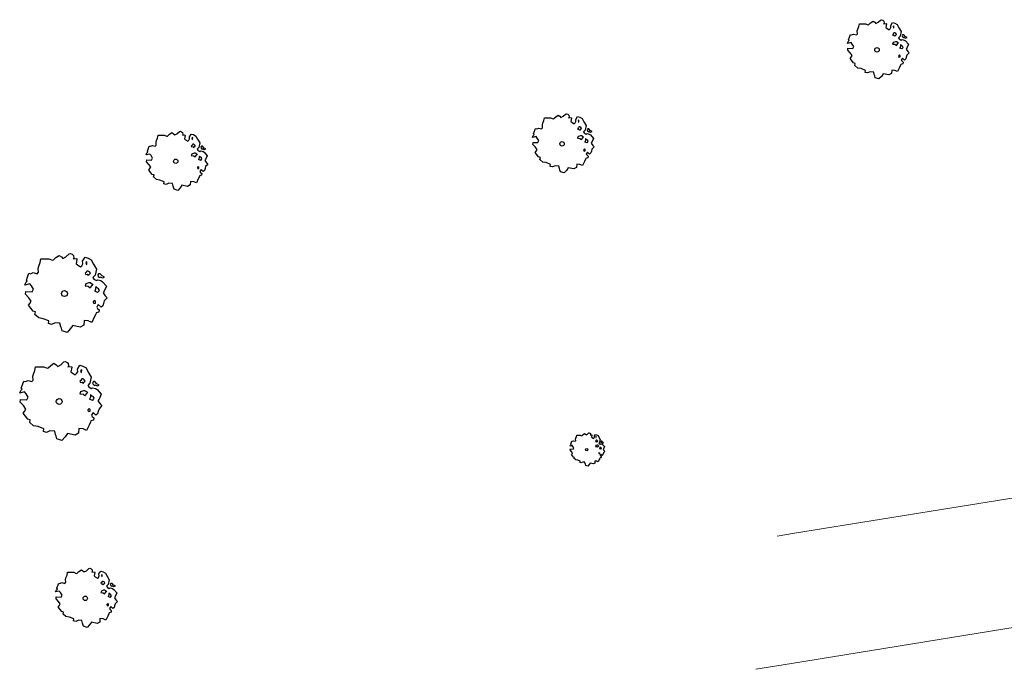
# Model space of a CAD drawing. Header units: metres. Extents: x 152391 to 157968, y 462336 to 467280.
# Tile 498 of 656: x 156057 to 156114, y 462933 to 462970. Entities that reach past the tile are written whole.
import ezdxf

# ---------------------------------------------------------------- set-up
doc = ezdxf.new("R2010")
doc.units = ezdxf.units.M
doc.header["$LTSCALE"] = 0.75
doc.layers.get('0').update_dxf_attribs({"lineweight": 25})
for name, color, linetype, lineweight in [('B-GV-GR-BOOM-S', 252, 'Continuous', 25), ('B-RO-VH-VERHARDING_BETONSTRAATSTEEN-GV', 251, 'Continuous', 18), ('B-RO-VH-VERHARDING_TEGEL-GV', 251, 'Continuous', 18)]:
    doc.layers.add(name, color=color, linetype=linetype, lineweight=lineweight)

# ---------------------------------------------------------------- blocks, each defined once
blk = doc.blocks.new('SGR-BOOM_0_10')
at = {"linetype": 'Continuous'}
for p, q in [((-0.637, 0.612), (-0.624, 0.668)), ((-0.631, 0.52), (-0.637, 0.612)), ((-0.624, 0.668), (-0.591, 0.751)), ((-0.591, 0.751), (-0.572, 0.843)), ((-0.572, 0.843), (-0.375, 0.843)), ((-0.375, 0.843), (-0.29, 0.806)), ((-0.29, 0.806), (-0.264, 0.815)), ((-0.264, 0.815), (-0.205, 0.871)), ((-0.205, 0.871), (-0.127, 0.926)), ((-0.127, 0.926), (-0.075, 0.889)), ((-0.075, 0.889), (-0.035, 0.852)), ((-0.035, 0.852), (0.037, 0.889)), ((0.037, 0.889), (0.115, 0.963)), ((0.115, 0.963), (0.148, 0.973)), ((0.148, 0.973), (0.187, 0.954)), ((0.187, 0.954), (0.22, 0.926)), ((0.226, 0.862), (0.213, 0.843)), ((0.213, 0.843), (0.298, 0.852)), ((0.22, 0.926), (0.226, 0.862)), ((0.305, 0.834), (0.285, 0.723)), ((0.285, 0.723), (0.318, 0.695)), ((0.298, 0.852), (0.305, 0.834)), ((0.318, 0.695), (0.39, 0.649)), ((0.39, 0.649), (0.423, 0.677)), ((0.423, 0.677), (0.449, 0.723)), ((0.442, 0.788), (0.501, 0.88)), ((0.449, 0.723), (0.442, 0.788)), ((0.501, 0.88), (0.573, 0.862)), ((0.547, 0.769), (0.521, 0.751)), ((0.521, 0.751), (0.534, 0.705)), ((0.534, 0.705), (0.54, 0.695)), ((0.54, 0.714), (0.547, 0.769)), ((0.573, 0.862), (0.652, 0.815)), ((0.652, 0.815), (0.704, 0.714)), ((0.704, 0.714), (0.776, 0.594)), ((0.776, 0.594), (0.743, 0.446)), ((-0.958, 0.206), (-0.932, 0.27)), ((-0.84, 0.233), (-0.958, 0.206)), ((-0.945, -0.016), (-0.938, 0.049)), ((-0.938, 0.049), (-0.781, 0.039)), ((-0.932, 0.27), (-0.899, 0.298)), ((-0.918, 0.326), (-0.86, 0.492)), ((-0.899, 0.298), (-0.918, 0.326)), ((-0.86, 0.492), (-0.82, 0.483)), ((-0.801, 0.187), (-0.84, 0.233)), ((-0.82, 0.483), (-0.755, 0.511)), ((-0.748, 0.104), (-0.801, 0.187)), ((-0.781, 0.039), (-0.748, 0.104)), ((-0.755, 0.511), (-0.663, 0.483)), ((-0.663, 0.483), (-0.631, 0.52)), ((0.527, 0.511), (0.501, 0.492)), ((0.501, 0.492), (0.521, 0.464)), ((0.521, 0.233), (0.501, 0.187)), ((0.501, 0.187), (0.58, 0.178)), ((0.521, 0.464), (0.553, 0.474)), ((0.593, 0.261), (0.521, 0.233)), ((0.547, 0.547), (0.527, 0.511)), ((0.58, 0.547), (0.547, 0.547)), ((0.553, 0.474), (0.58, 0.437)), ((0.606, 0.529), (0.58, 0.547)), ((0.58, 0.437), (0.606, 0.474)), ((0.58, 0.178), (0.625, 0.141)), ((0.625, 0.261), (0.593, 0.261)), ((0.632, 0.492), (0.606, 0.529)), ((0.606, 0.474), (0.632, 0.492)), ((0.684, 0.224), (0.625, 0.261)), ((0.625, 0.141), (0.678, 0.206)), ((0.678, 0.206), (0.697, 0.233)), ((0.743, 0.446), (0.691, 0.39)), ((0.691, 0.39), (0.717, 0.353)), ((0.717, 0.353), (0.776, 0.316)), ((0.756, 0.104), (0.737, 0.058)), ((0.806, 0.027), (0.737, 0.058)), ((0.763, 0.169), (0.756, 0.132)), ((0.756, 0.132), (0.756, 0.104)), ((0.802, 0.132), (0.763, 0.169)), ((0.776, 0.316), (0.809, 0.335)), ((0.828, 0.113), (0.802, 0.132)), ((0.806, 0.027), (0.848, 0.076)), ((0.828, 0.483), (0.809, 0.455)), ((0.809, 0.455), (0.822, 0.418)), ((0.809, 0.335), (0.881, 0.316)), ((0.822, 0.418), (0.861, 0.39)), ((0.867, 0.483), (0.828, 0.483)), ((0.848, 0.076), (0.828, 0.113)), ((0.861, 0.409), (0.92, 0.381)), ((0.861, 0.39), (0.867, 0.409)), ((0.913, 0.427), (0.867, 0.483)), ((0.881, 0.316), (0.92, 0.289)), ((0.972, 0.4), (0.913, 0.427)), ((0.92, 0.381), (0.972, 0.4)), ((0.92, 0.289), (1.018, 0.178)), ((0.966, 0.058), (0.939, 0.021)), ((0.939, 0.021), (0.992, -0.053)), ((1.018, 0.178), (0.966, 0.058)), ((-0.866, -0.099), (-0.945, -0.016)), ((-0.873, -0.284), (-0.84, -0.238)), ((-0.761, -0.423), (-0.873, -0.284)), ((-0.807, -0.182), (-0.866, -0.099)), ((-0.84, -0.238), (-0.807, -0.182)), ((-0.703, -0.441), (-0.761, -0.423)), ((-0.716, -0.506), (-0.703, -0.441)), ((-0.624, -0.589), (-0.716, -0.506)), ((0.724, -0.164), (0.697, -0.201)), ((0.697, -0.201), (0.704, -0.238)), ((0.71, -0.238), (0.75, -0.229)), ((0.75, -0.192), (0.724, -0.164)), ((0.763, -0.497), (0.724, -0.571)), ((0.75, -0.229), (0.75, -0.192)), ((0.769, -0.469), (0.763, -0.497)), ((0.835, -0.45), (0.769, -0.469)), ((0.822, -0.266), (0.782, -0.33)), ((0.782, -0.33), (0.802, -0.358)), ((0.802, -0.358), (0.841, -0.395)), ((0.887, -0.33), (0.822, -0.266)), ((0.841, -0.395), (0.835, -0.45)), ((0.933, -0.293), (0.887, -0.33)), ((0.946, -0.238), (0.933, -0.293)), ((0.966, -0.173), (0.946, -0.238)), ((1.038, -0.099), (0.966, -0.173)), ((0.992, -0.053), (1.038, -0.099)), ((-0.513, -0.608), (-0.624, -0.589)), ((-0.375, -0.663), (-0.513, -0.608)), ((-0.382, -0.728), (-0.375, -0.663)), ((-0.31, -0.746), (-0.382, -0.728)), ((-0.225, -0.709), (-0.31, -0.746)), ((-0.107, -0.718), (-0.225, -0.709)), ((-0.088, -0.802), (-0.107, -0.718)), ((-0.075, -0.839), (-0.088, -0.802)), ((-0.055, -0.903), (-0.075, -0.839)), ((0.063, -0.94), (-0.055, -0.903)), ((0.141, -0.857), (0.063, -0.94)), ((0.2, -0.774), (0.141, -0.857)), ((0.383, -0.811), (0.2, -0.774)), ((0.468, -0.765), (0.383, -0.811)), ((0.475, -0.654), (0.468, -0.765)), ((0.58, -0.663), (0.475, -0.654)), ((0.665, -0.7), (0.58, -0.663)), ((0.724, -0.571), (0.665, -0.7))]:
    blk.add_line(p, q, dxfattribs=at)
blk.add_circle((0, 0), 0.0711, dxfattribs=at)
blk = doc.blocks.new('SGR-BOOM_21_30')
at = {"linetype": 'Continuous'}
for p, q in [((0.065, 1.581), (0.205, 1.712)), ((0.205, 1.712), (0.263, 1.729)), ((0.263, 1.729), (0.333, 1.696)), ((-1.133, 1.088), (-1.109, 1.187)), ((-1.109, 1.187), (-1.051, 1.335)), ((-1.051, 1.335), (-1.016, 1.499)), ((-1.016, 1.499), (-0.668, 1.499)), ((-0.668, 1.499), (-0.516, 1.433)), ((-0.516, 1.433), (-0.47, 1.45)), ((-0.47, 1.45), (-0.365, 1.548)), ((-0.365, 1.548), (-0.226, 1.647)), ((-0.226, 1.647), (-0.133, 1.581)), ((-0.133, 1.581), (-0.063, 1.515)), ((-0.063, 1.515), (0.065, 1.581)), ((0.333, 1.696), (0.391, 1.647)), ((0.402, 1.532), (0.379, 1.499)), ((0.379, 1.499), (0.53, 1.515)), ((0.391, 1.647), (0.402, 1.532)), ((0.542, 1.483), (0.507, 1.285)), ((0.507, 1.285), (0.565, 1.236)), ((0.53, 1.515), (0.542, 1.483)), ((0.565, 1.236), (0.693, 1.154)), ((0.693, 1.154), (0.751, 1.203)), ((0.751, 1.203), (0.798, 1.285)), ((0.786, 1.4), (0.891, 1.565)), ((0.798, 1.285), (0.786, 1.4)), ((0.891, 1.565), (1.019, 1.532)), ((0.972, 1.368), (0.926, 1.335)), ((0.926, 1.335), (0.949, 1.253)), ((0.949, 1.253), (0.961, 1.236)), ((0.961, 1.269), (0.972, 1.368)), ((1.019, 1.532), (1.158, 1.45)), ((1.158, 1.45), (1.251, 1.269)), ((1.251, 1.269), (1.379, 1.055)), ((-1.633, 0.579), (-1.528, 0.875)), ((-1.598, 0.53), (-1.633, 0.579)), ((-1.528, 0.875), (-1.458, 0.858)), ((-1.458, 0.858), (-1.342, 0.908)), ((-1.342, 0.908), (-1.179, 0.858)), ((-1.179, 0.858), (-1.121, 0.924)), ((-1.121, 0.924), (-1.133, 1.088)), ((0.937, 0.908), (0.891, 0.875)), ((0.891, 0.875), (0.926, 0.825)), ((0.926, 0.825), (0.984, 0.842)), ((0.972, 0.973), (0.937, 0.908)), ((1.03, 0.973), (0.972, 0.973)), ((0.984, 0.842), (1.03, 0.776)), ((1.077, 0.94), (1.03, 0.973)), ((1.03, 0.776), (1.077, 0.842)), ((1.124, 0.875), (1.077, 0.94)), ((1.077, 0.842), (1.124, 0.875)), ((1.321, 0.793), (1.228, 0.694)), ((1.228, 0.694), (1.275, 0.628)), ((1.275, 0.628), (1.379, 0.563)), ((1.379, 1.055), (1.321, 0.793)), ((1.379, 0.563), (1.438, 0.595)), ((1.472, 0.858), (1.438, 0.809)), ((1.438, 0.809), (1.461, 0.743)), ((1.438, 0.595), (1.565, 0.563)), ((1.461, 0.743), (1.531, 0.694)), ((1.542, 0.858), (1.472, 0.858)), ((1.531, 0.727), (1.635, 0.678)), ((1.531, 0.694), (1.542, 0.727)), ((1.624, 0.76), (1.542, 0.858)), ((1.728, 0.71), (1.624, 0.76)), ((1.635, 0.678), (1.728, 0.71)), ((-1.703, 0.365), (-1.656, 0.48)), ((-1.493, 0.415), (-1.703, 0.365)), ((-1.679, -0.029), (-1.668, 0.086)), ((-1.668, 0.086), (-1.389, 0.07)), ((-1.656, 0.48), (-1.598, 0.53)), ((-1.423, 0.333), (-1.493, 0.415)), ((-1.33, 0.185), (-1.423, 0.333)), ((-1.389, 0.07), (-1.33, 0.185)), ((0.926, 0.415), (0.891, 0.333)), ((0.891, 0.333), (1.03, 0.316)), ((1.054, 0.464), (0.926, 0.415)), ((1.03, 0.316), (1.112, 0.251)), ((1.112, 0.464), (1.054, 0.464)), ((1.217, 0.398), (1.112, 0.464)), ((1.112, 0.251), (1.205, 0.365)), ((1.205, 0.365), (1.24, 0.415)), ((1.344, 0.185), (1.31, 0.103)), ((1.434, 0.049), (1.31, 0.103)), ((1.356, 0.3), (1.344, 0.234)), ((1.344, 0.234), (1.344, 0.185)), ((1.426, 0.234), (1.356, 0.3)), ((1.472, 0.201), (1.426, 0.234)), ((1.434, 0.049), (1.507, 0.136)), ((1.507, 0.136), (1.472, 0.201)), ((1.565, 0.563), (1.635, 0.513)), ((1.635, 0.513), (1.81, 0.316)), ((1.717, 0.103), (1.67, 0.037)), ((1.67, 0.037), (1.763, -0.094)), ((1.81, 0.316), (1.717, 0.103)), ((-1.54, -0.177), (-1.679, -0.029)), ((-1.551, -0.505), (-1.493, -0.423)), ((-1.354, -0.752), (-1.551, -0.505)), ((-1.435, -0.324), (-1.54, -0.177)), ((-1.493, -0.423), (-1.435, -0.324)), ((1.286, -0.292), (1.24, -0.357)), ((1.24, -0.357), (1.251, -0.423)), ((1.263, -0.423), (1.333, -0.407)), ((1.333, -0.341), (1.286, -0.292)), ((1.333, -0.407), (1.333, -0.341)), ((1.461, -0.472), (1.391, -0.587)), ((1.577, -0.587), (1.461, -0.472)), ((1.658, -0.522), (1.577, -0.587)), ((1.682, -0.423), (1.658, -0.522)), ((1.717, -0.308), (1.682, -0.423)), ((1.845, -0.177), (1.717, -0.308)), ((1.763, -0.094), (1.845, -0.177)), ((-1.249, -0.784), (-1.354, -0.752)), ((-1.272, -0.899), (-1.249, -0.784)), ((-1.109, -1.047), (-1.272, -0.899)), ((-0.912, -1.08), (-1.109, -1.047)), ((-0.668, -1.179), (-0.912, -1.08)), ((1.286, -1.014), (1.182, -1.244)), ((1.356, -0.883), (1.286, -1.014)), ((1.368, -0.834), (1.356, -0.883)), ((1.484, -0.801), (1.368, -0.834)), ((1.391, -0.587), (1.426, -0.637)), ((1.426, -0.637), (1.496, -0.702)), ((1.496, -0.702), (1.484, -0.801)), ((-0.679, -1.294), (-0.668, -1.179)), ((-0.551, -1.326), (-0.679, -1.294)), ((-0.4, -1.261), (-0.551, -1.326)), ((-0.191, -1.277), (-0.4, -1.261)), ((-0.156, -1.425), (-0.191, -1.277)), ((-0.133, -1.491), (-0.156, -1.425)), ((-0.098, -1.606), (-0.133, -1.491)), ((0.112, -1.671), (-0.098, -1.606)), ((0.251, -1.524), (0.112, -1.671)), ((0.356, -1.376), (0.251, -1.524)), ((0.682, -1.441), (0.356, -1.376)), ((0.833, -1.359), (0.682, -1.441)), ((0.844, -1.162), (0.833, -1.359)), ((1.03, -1.179), (0.844, -1.162)), ((1.182, -1.244), (1.03, -1.179))]:
    blk.add_line(p, q, dxfattribs=at)
blk.add_circle((0, 0), 0.126, dxfattribs=at)
blk = doc.blocks.new('SGR-BOOM_31_50')
at = {"linetype": 'Continuous'}
for p, q in [((0.087, 2.108), (0.273, 2.283)), ((0.273, 2.283), (0.351, 2.305)), ((0.351, 2.305), (0.444, 2.261)), ((-1.479, 1.582), (-1.402, 1.78)), ((-1.402, 1.78), (-1.355, 1.999)), ((-1.355, 1.999), (-0.89, 1.999)), ((-0.89, 1.999), (-0.688, 1.911)), ((-0.688, 1.911), (-0.626, 1.933)), ((-0.626, 1.933), (-0.487, 2.064)), ((-0.487, 2.064), (-0.301, 2.196)), ((-0.301, 2.196), (-0.177, 2.108)), ((-0.177, 2.108), (-0.084, 2.02)), ((-0.084, 2.02), (0.087, 2.108)), ((0.444, 2.261), (0.521, 2.196)), ((0.537, 2.042), (0.506, 1.999)), ((0.506, 1.999), (0.707, 2.02)), ((0.521, 2.196), (0.537, 2.042)), ((0.723, 1.977), (0.676, 1.714)), ((0.676, 1.714), (0.754, 1.648)), ((0.707, 2.02), (0.723, 1.977)), ((1.002, 1.604), (1.064, 1.714)), ((1.048, 1.867), (1.188, 2.086)), ((1.064, 1.714), (1.048, 1.867)), ((1.188, 2.086), (1.358, 2.042)), ((1.296, 1.823), (1.234, 1.78)), ((1.234, 1.78), (1.265, 1.67)), ((1.281, 1.692), (1.296, 1.823)), ((1.358, 2.042), (1.545, 1.933)), ((1.545, 1.933), (1.669, 1.692)), ((-2.177, 0.772), (-2.038, 1.166)), ((-2.038, 1.166), (-1.944, 1.144)), ((-1.944, 1.144), (-1.789, 1.21)), ((-1.789, 1.21), (-1.572, 1.144)), ((-1.572, 1.144), (-1.495, 1.232)), ((-1.51, 1.451), (-1.479, 1.582)), ((-1.495, 1.232), (-1.51, 1.451)), ((0.754, 1.648), (0.924, 1.539)), ((0.924, 1.539), (1.002, 1.604)), ((1.25, 1.21), (1.188, 1.166)), ((1.188, 1.166), (1.234, 1.101)), ((1.296, 1.298), (1.25, 1.21)), ((1.265, 1.67), (1.281, 1.648)), ((1.374, 1.298), (1.296, 1.298)), ((1.436, 1.254), (1.374, 1.298)), ((1.498, 1.166), (1.436, 1.254)), ((1.436, 1.122), (1.498, 1.166)), ((1.669, 1.692), (1.839, 1.407)), ((1.839, 1.407), (1.762, 1.057)), ((1.963, 1.144), (1.917, 1.079)), ((2.056, 1.144), (1.963, 1.144)), ((2.165, 1.013), (2.056, 1.144)), ((-2.27, 0.487), (-2.208, 0.641)), ((-2.208, 0.641), (-2.131, 0.706)), ((-2.131, 0.706), (-2.177, 0.772)), ((1.234, 1.101), (1.312, 1.122)), ((1.405, 0.619), (1.234, 0.553)), ((1.312, 1.122), (1.374, 1.035)), ((1.374, 1.035), (1.436, 1.122)), ((1.483, 0.619), (1.405, 0.619)), ((1.622, 0.531), (1.483, 0.619)), ((1.762, 1.057), (1.638, 0.925)), ((1.638, 0.925), (1.7, 0.838)), ((1.7, 0.838), (1.839, 0.75)), ((1.839, 0.75), (1.917, 0.794)), ((1.917, 1.079), (1.948, 0.991)), ((1.917, 0.794), (2.087, 0.75)), ((1.948, 0.991), (2.041, 0.925)), ((2.041, 0.969), (2.18, 0.903)), ((2.041, 0.925), (2.056, 0.969)), ((2.087, 0.75), (2.18, 0.684)), ((2.304, 0.947), (2.165, 1.013)), ((2.18, 0.903), (2.304, 0.947)), ((2.18, 0.684), (2.413, 0.422)), ((-1.991, 0.553), (-2.27, 0.487)), ((-2.239, -0.038), (-2.224, 0.115)), ((-2.224, 0.115), (-1.851, 0.093)), ((-1.898, 0.444), (-1.991, 0.553)), ((-1.774, 0.246), (-1.898, 0.444)), ((-1.851, 0.093), (-1.774, 0.246)), ((1.234, 0.553), (1.188, 0.444)), ((1.188, 0.444), (1.374, 0.422)), ((1.374, 0.422), (1.483, 0.334)), ((1.483, 0.334), (1.607, 0.487)), ((1.607, 0.487), (1.653, 0.553)), ((1.793, 0.246), (1.746, 0.137)), ((1.911, 0.065), (1.746, 0.137)), ((1.808, 0.4), (1.793, 0.312)), ((1.793, 0.312), (1.793, 0.246)), ((1.901, 0.312), (1.808, 0.4)), ((1.963, 0.268), (1.901, 0.312)), ((1.911, 0.065), (2.01, 0.181)), ((2.01, 0.181), (1.963, 0.268)), ((2.289, 0.137), (2.227, 0.049)), ((2.227, 0.049), (2.351, -0.126)), ((2.413, 0.422), (2.289, 0.137)), ((-2.053, -0.235), (-2.239, -0.038)), ((-2.069, -0.673), (-1.991, -0.564)), ((-1.913, -0.433), (-2.053, -0.235)), ((-1.991, -0.564), (-1.913, -0.433)), ((1.715, -0.389), (1.653, -0.476)), ((1.653, -0.476), (1.669, -0.564)), ((1.684, -0.564), (1.777, -0.542)), ((1.777, -0.454), (1.715, -0.389)), ((1.777, -0.542), (1.777, -0.454)), ((2.242, -0.564), (2.211, -0.695)), ((2.289, -0.411), (2.242, -0.564)), ((2.459, -0.235), (2.289, -0.411)), ((2.351, -0.126), (2.459, -0.235)), ((-1.805, -1.002), (-2.069, -0.673)), ((-1.665, -1.046), (-1.805, -1.002)), ((-1.696, -1.199), (-1.665, -1.046)), ((1.824, -1.112), (1.808, -1.177)), ((1.979, -1.068), (1.824, -1.112)), ((1.948, -0.63), (1.855, -0.783)), ((1.855, -0.783), (1.901, -0.849)), ((1.901, -0.849), (1.994, -0.936)), ((2.103, -0.783), (1.948, -0.63)), ((1.994, -0.936), (1.979, -1.068)), ((2.211, -0.695), (2.103, -0.783)), ((-1.479, -1.396), (-1.696, -1.199)), ((-1.216, -1.44), (-1.479, -1.396)), ((-0.89, -1.571), (-1.216, -1.44)), ((-0.906, -1.725), (-0.89, -1.571)), ((-0.533, -1.681), (-0.735, -1.769)), ((-0.254, -1.703), (-0.533, -1.681)), ((1.126, -1.55), (1.11, -1.812)), ((1.374, -1.571), (1.126, -1.55)), ((1.576, -1.659), (1.374, -1.571)), ((1.715, -1.352), (1.576, -1.659)), ((1.808, -1.177), (1.715, -1.352)), ((-0.735, -1.769), (-0.906, -1.725)), ((-0.208, -1.9), (-0.254, -1.703)), ((-0.177, -1.988), (-0.208, -1.9)), ((-0.13, -2.141), (-0.177, -1.988)), ((0.149, -2.229), (-0.13, -2.141)), ((0.335, -2.031), (0.149, -2.229)), ((0.475, -1.834), (0.335, -2.031)), ((0.909, -1.922), (0.475, -1.834)), ((1.11, -1.812), (0.909, -1.922))]:
    blk.add_line(p, q, dxfattribs=at)
blk.add_circle((0, 0), 0.169, dxfattribs=at)

msp = doc.modelspace()

# ---------------------------------------------------------------- linework, layer by layer
at = {"layer": 'B-RO-VH-VERHARDING_BETONSTRAATSTEEN-GV'}
msp.add_lwpolyline([(156142.609, 462942.151), (156142.628, 462942.154), (156158.042, 462944.52), (156183.729, 462948.617), (156182.888, 462953.676), (156154.369, 462949.092), (156145.707, 462947.7), (156121.454, 462943.801), (156115.086, 462942.778), (156101.76, 462940.636), (156100.763, 462940.473)], dxfattribs=at)
at = {"layer": 'B-RO-VH-VERHARDING_TEGEL-GV'}
msp.add_lwpolyline([(156099.53, 462932.826), (156101.584, 462933.154), (156101.588, 462933.158), (156120.675, 462936.268), (156122.055, 462936.492), (156123.084, 462936.661), (156123.87, 462936.789), (156128.877, 462937.605), (156129.766, 462937.75), (156134.832, 462938.567), (156135.605, 462938.691), (156140.653, 462939.501), (156141.566, 462939.647), (156145.169, 462940.226), (156147.147, 462940.592)], dxfattribs=at)

# ---------------------------------------------------------------- block references
at = {"layer": 'B-GV-GR-BOOM-S', "transparency": 33554559}
for name, p in [('SGR-BOOM_21_30', (156106.5, 462968.4)), ('SGR-BOOM_21_30', (156088.4, 462963)), ('SGR-BOOM_21_30', (156066.2, 462962)), ('SGR-BOOM_31_50', (156059.8, 462954.4)), ('SGR-BOOM_31_50', (156059.5, 462948.2)), ('SGR-BOOM_0_10', (156089.815, 462945.436)), ('SGR-BOOM_21_30', (156061, 462936.9))]:
    msp.add_blockref(name, p, dxfattribs=at)

doc.saveas('drawing.dxf')
